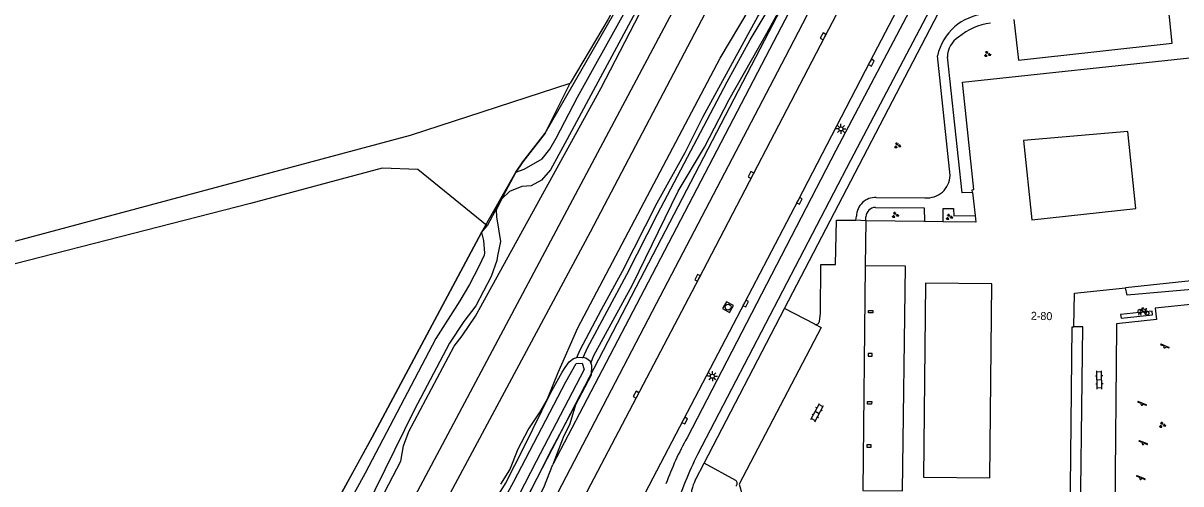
# Model space of a CAD drawing. Extents: x 136000 to 138005, y 398500 to 400500.
# Drawn here: x 137552.1 to 137696.7, y 400352.9 to 400410.5 of the extents above; entities that cross this region are included whole.
import ezdxf

# ---------------------------------------------------------------- set-up
doc = ezdxf.new("R2010")
doc.units = 0
for name, color, linetype in [('gg-afsc-draadraster', 7, 'Continuous'), ('gg-afsc-hekwerk', 7, 'Continuous'), ('gg-afsc-muur', 7, 'Continuous'), ('gg-anno-huisnummerreeks BGT', 7, 'Continuous'), ('gg-aspt-spoorlijn', 7, 'Continuous'), ('gg-bbg-gedigitaliseerde bebouwing', 7, 'Continuous'), ('gg-bbg-hoofdgebouw', 7, 'Continuous'), ('gg-bbg-onder overbouw', 7, 'Continuous'), ('gg-bbg-pand overbouw', 7, 'Continuous'), ('gg-bbg-pilaar onder overbouw', 7, 'Continuous'), ('gg-knt-BGT kruinlijn', 7, 'Continuous'), ('gg-knt-bronhoudergrens', 7, 'Continuous'), ('gg-knt-verharding', 7, 'Continuous'), ('gg-knt-verharding nz', 7, 'Continuous'), ('gg-kntw-bovenkant insteek waterloop', 7, 'Continuous'), ('gt-grn-weggrens', 7, 'Continuous'), ('gt-symb-fietsenrek', 7, 'Continuous'), ('gt-symb-groenvak', 7, 'Continuous'), ('gt-symb-klinker verharding', 7, 'Continuous'), ('gt-symb-kolk', 7, 'Continuous'), ('gt-symb-lichtmast', 7, 'Continuous'), ('gt-symb-rioolschacht', 7, 'Continuous'), ('gt-symb-speelvoorziening', 7, 'Continuous'), ('gx-grn-maaiveld', 7, 'Continuous')]:
    doc.layers.add(name, color=color, linetype=linetype)

# ---------------------------------------------------------------- blocks, each defined once
blk = doc.blocks.new('gt0-GRVAK')
at = {"layer": 'gt-symb-groenvak'}
for p, q in [((-0.11, 0.19), (-0.23, 0.24)), ((-0.18, 0.15), (0.09, 0.15)), ((-0.09, 0.21), (-0.16, 0.32)), ((-0.05, 0.21), (-0.05, 0.39)), ((0, 0.21), (0.06, 0.32)), ((0.01, 0.19), (0.13, 0.24)), ((0.26, -0.05), (0.2, 0.06)), ((0.3, -0.05), (0.3, 0.13)), ((0.35, -0.05), (0.41, 0.06)), ((-0.24, -0.23), (-0.36, -0.18)), ((-0.32, -0.26), (-0.05, -0.26)), ((-0.23, -0.21), (-0.29, -0.1)), ((-0.18, -0.2), (-0.18, -0.02)), ((-0.14, -0.21), (-0.07, -0.1)), ((-0.12, -0.23), (0, -0.18)), ((0.24, -0.07), (0.12, -0.02)), ((0.17, -0.11), (0.44, -0.11)), ((0.37, -0.07), (0.49, -0.02))]:
    blk.add_line(p, q, dxfattribs=at)
blk = doc.blocks.new('gt0-FREK')
at = {"layer": 'gt-symb-fietsenrek'}
for p, q in [((0.26, 0.76), (0.29, 0.82)), ((0.54, 0.34), (0.26, 0.76)), ((0.29, 0.82), (0.77, 0.71)), ((0.77, 0.71), (0.54, 0.34)), ((0.76, 0.84), (0.87, 0.82)), ((0.77, 0.71), (0.84, 0.82)), ((0.89, 0.25), (0.77, 0.71))]:
    blk.add_line(p, q, dxfattribs=at)
for points in [[(-0.12, 0), (-0.05, 0.31), (0.05, 0.31), (0.12, 0)], [(0.04, 0.48), (0.23, 0.71), (0.26, 0.76)], [(0.29, 0.82), (0.36, 0.94), (0.45, 0.93)], [(0.54, 0.34), (0.56, 0.31), (0.89, 0.25)]]:
    blk.add_lwpolyline(points, dxfattribs=at)
for centre in [(0.04, 0.48), (0.89, 0.25)]:
    blk.add_circle(centre, 0.252, dxfattribs=at)
blk = doc.blocks.new('gt0-RS')
at = {"layer": 'gt-symb-rioolschacht'}
blk.add_lwpolyline([(-0.5, -0.5), (0.5, -0.5), (0.5, 0.5), (-0.5, 0.5)], close=True, dxfattribs=at)
blk.add_circle((0, 0), 0.375, dxfattribs=at)
blk = doc.blocks.new('gt0-KOLK')
at = {"layer": 'gt-symb-kolk'}
blk.add_lwpolyline([(0, 0), (0.37, 0), (0.37, 0.4), (-0.38, 0.4), (-0.38, 0), (0, 0)], dxfattribs=at)
blk = doc.blocks.new('gt0-LMAST')
at = {"layer": 'gt-symb-lichtmast'}
for p, q in [((-0.18, 0.17), (-0.45, 0.44)), ((-0.01, 0.25), (-0.01, 0.62)), ((0.17, 0.17), (0.44, 0.44)), ((-0.26, 0), (-0.63, 0)), ((-0.18, -0.18), (-0.45, -0.45)), ((-0.01, -0.25), (-0.01, -0.63)), ((0.44, -0.45), (0.17, -0.18)), ((0.24, 0), (0.62, 0))]:
    blk.add_line(p, q, dxfattribs=at)
blk.add_circle((-0.01, 0), 0.25, dxfattribs=at)
blk = doc.blocks.new('gt0-KL1')
at = {"layer": 'gt-symb-klinker verharding'}
for p, q in [((-1.15, 0.3), (1.15, 0.3)), ((-1, -0.3), (-1, 0.3)), ((-0.5, 0.3), (-0.5, 0.45)), ((0, -0.3), (0, 0.3)), ((0.5, 0.3), (0.5, 0.45)), ((1, -0.3), (1, 0.3)), ((-1.15, -0.3), (1.15, -0.3)), ((-0.5, -0.45), (-0.5, -0.3)), ((0.5, -0.45), (0.5, -0.3))]:
    blk.add_line(p, q, dxfattribs=at)
blk = doc.blocks.new('gt0-SV')
at = {"layer": 'gt-symb-speelvoorziening'}
for p, q in [((-0.48, 0.26), (-0.08, 0.1)), ((0.54, -0.08), (-0.45, 0.32)), ((0.13, 0.01), (0.51, -0.14))]:
    blk.add_line(p, q, dxfattribs=at)
for centre, radius, start, end in [((-0.47, 0.29), 0.0369, 63.6251, 252.6602), ((0, -0.01), 0.128, 127.6866, 8.5986), ((0.53, -0.11), 0.0363, 243.5085, 72.5436)]:
    blk.add_arc(centre, radius, start, end, dxfattribs=at)

msp = doc.modelspace()

# ---------------------------------------------------------------- linework, layer by layer
at = {"layer": 'gg-afsc-draadraster'}
msp.add_line((137617.35, 400396.71), (137620.48, 400402.96), dxfattribs=at)
at = {"layer": 'gg-afsc-hekwerk'}
msp.add_lwpolyline([(137577.58, 400333.07), (137580.73, 400335.03), (137586.34, 400341.72), (137587.97, 400344.49), (137595.72, 400358.71), (137609.38, 400384.3), (137613.69, 400391.83), (137614.55, 400393.12), (137617.35, 400396.71), (137626.89, 400413.3), (137629.7, 400418.69), (137633.88, 400426.86), (137659.15, 400474.42), (137664.67, 400484.67), (137673.08, 400500)], dxfattribs=at)
at = {"layer": 'gg-afsc-muur'}
for p, q in [((137647.25, 400374.81), (137668.19, 400415.06)), ((137637.18, 400355.44), (137647.25, 400374.81)), ((137636.14, 400353.45), (137637.18, 400355.44))]:
    msp.add_line(p, q, dxfattribs=at)
msp.add_lwpolyline([(137554.59, 400236.48), (137560.25, 400247.04), (137587.57, 400298.45), (137605.32, 400332.22), (137617.61, 400356.09), (137628.72, 400377.47), (137636.08, 400391.63), (137645.28, 400409.35), (137656.31, 400430.55), (137668.74, 400454.49), (137678.36, 400473.05), (137685.82, 400487.34), (137692.46, 400500)], dxfattribs=at)
msp.add_arc((137641.4, 400350.78), 5.9, 153.1861, 268.3862, dxfattribs=at)
at = {"layer": 'gg-aspt-spoorlijn'}
for points in [[(137180.28, 399557.82), (137190.51, 399577.12), (137216.83, 399627.03), (137223.23, 399638.81), (137243.02, 399676.4), (137279.17, 399744.38), (137339.69, 399858.77), (137384.54, 399942.96), (137424.38, 400018.02), (137448.18, 400062.89), (137473.6, 400111.17), (137480.61, 400124.24), (137511.51, 400182.67), (137519.3, 400197.17), (137549.5, 400254.31), (137652.97, 400449.04), (137679.97, 400500)], [(137185.59, 399559.89), (137451.44, 400061.16), (137507.99, 400167.82), (137535.6, 400219.59), (137588.61, 400319.53), (137597.65, 400336.46), (137605.52, 400351.73), (137623, 400384.37), (137641.23, 400419.19), (137650.16, 400435.61), (137658.8, 400451.81), (137684.39, 400500)]]:
    msp.add_lwpolyline(points, dxfattribs=at)
at = {"layer": 'gg-bbg-gedigitaliseerde bebouwing'}
for points in [[(137677.07, 400395.8), (137678.12, 400385.9), (137691.14, 400387.29), (137690.12, 400396.92), (137677.07, 400395.8)], [(137672.89, 400353.63), (137673.14, 400377.88), (137664.83, 400377.97), (137664.58, 400353.71), (137672.89, 400353.63)]]:
    msp.add_lwpolyline(points, dxfattribs=at)
at = {"layer": 'gg-bbg-hoofdgebouw'}
for p, q in [((137670.72, 400389.32), (137671.03, 400386.42)), ((137657.4, 400385.74), (137657.33, 400380.12)), ((137664.74, 400385.67), (137657.4, 400385.74)), ((137667.05, 400385.65), (137664.74, 400385.67))]:
    msp.add_line(p, q, dxfattribs=at)
for points in [[(137670.72, 400389.32), (137670.69, 400389.64), (137670.9, 400389.67), (137669.48, 400403.09), (137698.22, 400406.18)], [(137698.22, 400406.18), (137701.15, 400378.58), (137689.84, 400377.38)], [(137671.03, 400386.42), (137671.12, 400385.61), (137667.05, 400385.65)], [(137683.38, 400372.51), (137683.47, 400376.7), (137689.84, 400377.38)], [(137656.91, 400344.7), (137682.89, 400344.38), (137683.17, 400372.51), (137683.38, 400372.51)]]:
    msp.add_lwpolyline(points, dxfattribs=at)
at = {"layer": 'gg-bbg-onder overbouw'}
msp.add_lwpolyline([(137657, 400352.05), (137661.99, 400351.99), (137662.34, 400380.08), (137657.33, 400380.12)], dxfattribs=at)
at = {"layer": 'gg-bbg-pand overbouw'}
msp.add_line((137657.33, 400380.12), (137657, 400352.05), dxfattribs=at)
at = {"layer": 'gg-bbg-pilaar onder overbouw'}
for points in [[(137657.74, 400374.25), (137657.74, 400374.56), (137658.27, 400374.55), (137658.27, 400374.24), (137657.74, 400374.25)], [(137657.67, 400368.85), (137658.2, 400368.85), (137658.2, 400369.16), (137657.67, 400369.17), (137657.67, 400368.85)], [(137657.59, 400362.85), (137657.6, 400363.17), (137658.13, 400363.16), (137658.12, 400362.85), (137657.59, 400362.85)], [(137657.52, 400357.45), (137658.05, 400357.44), (137658.05, 400357.76), (137657.52, 400357.76), (137657.52, 400357.45)]]:
    msp.add_lwpolyline(points, dxfattribs=at)
at = {"layer": 'gg-knt-BGT kruinlijn'}
for p, q in [((137629.49, 400413.5), (137619.78, 400395.45)), ((137619.78, 400395.45), (137617.99, 400392.12)), ((137617.99, 400392.12), (137616.87, 400390.84)), ((137614.42, 400390.04), (137612.88, 400389.44)), ((137615.6, 400390.13), (137614.42, 400390.04)), ((137616.87, 400390.84), (137615.6, 400390.13)), ((137611.94, 400388.5), (137611.21, 400387.12)), ((137612.88, 400389.44), (137611.94, 400388.5)), ((137611.21, 400387.12), (137611.27, 400386.25)), ((137611.27, 400386.25), (137611.74, 400383.18)), ((137611.74, 400383.18), (137611.37, 400381.38)), ((137611.37, 400381.38), (137611.3, 400380.8)), ((137611.3, 400380.8), (137610.61, 400378.8)), ((137610.61, 400378.8), (137608.68, 400375.14)), ((137608.68, 400375.14), (137607.19, 400373.18)), ((137607.19, 400373.18), (137605.4, 400370.47)), ((137605.4, 400370.47), (137600.99, 400362.1)), ((137600.99, 400362.1), (137594.08, 400348.07))]:
    msp.add_line(p, q, dxfattribs=at)
at = {"layer": 'gg-knt-bronhoudergrens'}
for points in [[(137476.21, 400363.15), (137540.17, 400380.3), (137600.51, 400396.47), (137620.48, 400402.96)], [(137610.11, 400385.12), (137601.43, 400392.18), (137596.97, 400392.34), (137580.53, 400387.92), (137536.31, 400376.57), (137503.39, 400368.12), (137476.63, 400360.81)]]:
    msp.add_lwpolyline(points, dxfattribs=at)
at = {"layer": 'gg-knt-verharding'}
for p, q in [((137667.92, 400391.43), (137666.34, 400406.41)), ((137658.69, 400388.68), (137664.78, 400388.65)), ((137656.13, 400385.85), (137656.22, 400386.34)), ((137657.4, 400385.74), (137657.4, 400386.28)), ((137702.89, 400375.81), (137693.52, 400374.83)), ((137651.02, 400372.82), (137647.25, 400374.81)), ((137688.7, 400372.46), (137688.43, 400342.49)), ((137641.15, 400353.29), (137637.18, 400355.44))]:
    msp.add_line(p, q, dxfattribs=at)
for points in [[(137671.41, 400457.17), (137645.35, 400407.19), (137629.7, 400377.15), (137618.29, 400355.3)], [(137569.49, 400257.85), (137585.64, 400288.48), (137615.36, 400344.94), (137631.25, 400375.42), (137647.34, 400406.25), (137663.71, 400437.83), (137673.33, 400456.17)], [(137676.2, 400454.68), (137675.6, 400453.53), (137652.23, 400408.74), (137636.55, 400378.54), (137625.2, 400356.97), (137621.22, 400349.31), (137613.1, 400333.8), (137598.7, 400306.36), (137590.46, 400290.88), (137581.4, 400273.62), (137574.26, 400260.05)], [(137681.95, 400451.7), (137681.26, 400450.39), (137657.91, 400405.63), (137648.92, 400388.34), (137642.22, 400375.51), (137626.96, 400346.25), (137618.81, 400330.76), (137611.16, 400316.14), (137604.4, 400303.29), (137596.21, 400287.8), (137583.36, 400263.37)], [(137674.4, 400433.94), (137653.66, 400394.55), (137635.06, 400358.64)], [(137676.01, 400432.36), (137655.48, 400393.31), (137636.37, 400356.55)], [(137675.86, 400410.92), (137676.45, 400405.86), (137695.64, 400407.97), (137695.16, 400412.87)], [(137670.72, 400389.32), (137669.43, 400389.28), (137667.58, 400406.25)], [(137658.61, 400387.44), (137664.7, 400387.4), (137664.74, 400385.67)], [(137667.05, 400385.65), (137667.04, 400387.31), (137668.34, 400387.32), (137668.38, 400386.39), (137671.03, 400386.42)], [(137651.6, 400373.19), (137651.71, 400374.22), (137651.78, 400380.3), (137653.61, 400380.29), (137653.71, 400385.84), (137656.13, 400385.85)], [(137702.85, 400377.59), (137690.04, 400376.47), (137689.84, 400377.38)], [(137693.52, 400374.83), (137693.7, 400373.44), (137688.7, 400372.87), (137688.7, 400372.46)], [(137684.14, 400342.08), (137684.5, 400372.5), (137683.38, 400372.51)]]:
    msp.add_lwpolyline(points, dxfattribs=at)
for centre, radius, start, end in [((137672.92, 400404.92), 6.75, 94.9905, 167.2445), ((137674.02, 400402.59), 7.96, 97.6604, 129.363), ((137670.63, 400406.18), 3.05, 122.9544, 178.808), ((137665.07, 400391.49), 2.85, 264.1756, 358.8008), ((137658.58, 400386.33), 2.35, 87.1548, 179.9917), ((137658.63, 400386.2), 1.24, 91.2384, 176.5888), ((137651.15, 400373.25), 0.456, 253.3026, 352.0085), ((137672.8, 400337.91), 43.06, 151.2174, 159.6675), ((137676.68, 400336.32), 45.09, 153.3573, 162.8459), ((137640.87, 400352.94), 0.445, 309.7939, 51.2054)]:
    msp.add_arc(centre, radius, start, end, dxfattribs=at)
at = {"layer": 'gg-knt-verharding nz'}
for points in [[(137693.19, 400374.02), (137693.14, 400374.47), (137689.22, 400374.05), (137689.27, 400373.6), (137693.19, 400374.02)], [(137651.02, 400372.82), (137651.81, 400372.44), (137641.58, 400352.85), (137642.31, 400350.15)]]:
    msp.add_lwpolyline(points, dxfattribs=at)
at = {"layer": 'gg-kntw-bovenkant insteek waterloop'}
msp.add_lwpolyline([(137609.93, 400339.46), (137612.07, 400343.05), (137615.55, 400349.29), (137617.18, 400352.43), (137618.29, 400355.3)], dxfattribs=at)
at = {"layer": 'gt-grn-weggrens'}
msp.add_line((137657.4, 400385.74), (137656.13, 400385.85), dxfattribs=at)
at = {"layer": 'gx-grn-maaiveld'}
for p in [(137613.69, 400391.83), (137609.38, 400384.3)]:
    msp.add_line(p, (137610.11, 400385.12), dxfattribs=at)
for points in [[(137592.86, 400343.34), (137599.3, 400355.7), (137599.64, 400357.61), (137600.3, 400359.4), (137605.95, 400370.1), (137606.95, 400371.36), (137608.62, 400373.85), (137624.3, 400402.32), (137633.4, 400419.98), (137633.88, 400422.71), (137635.37, 400424.15), (137638.62, 400429.37), (137661.07, 400471.45), (137661.42, 400474.5), (137662.18, 400476.06), (137663.84, 400478.61), (137665.47, 400481.68), (137666.82, 400485.19), (137667.64, 400486.64), (137669.34, 400488.25), (137670.92, 400490.65), (137675.94, 400500)], [(137621.28, 400368.66), (137621.73, 400369.64), (137624.38, 400374.69), (137627.01, 400379.48), (137631.33, 400388.03), (137634.84, 400394.32), (137637.06, 400398.81), (137643.92, 400411.32), (137645.66, 400413.89), (137647.55, 400417.27), (137649.47, 400421.5), (137650.93, 400425.08), (137654.06, 400431.25), (137658.83, 400439.62), (137663.51, 400449.07), (137667.66, 400456.84), (137672.23, 400465), (137674.17, 400467.68), (137675.19, 400469.31), (137678.01, 400474.37), (137679.72, 400477.74), (137681.6, 400482.17), (137686.14, 400491.37), (137690.57, 400500)], [(137622.08, 400368.66), (137622.62, 400369.87), (137627.53, 400379.05), (137631.35, 400386.58), (137640.08, 400403.15), (137642.93, 400408.39), (137645.57, 400412.78), (137647.75, 400416.67), (137651.81, 400425.45), (137658.71, 400438.19), (137662.6, 400445.87), (137666.7, 400453.61), (137671.39, 400462.27), (137674.41, 400466.84), (137676.36, 400469.41)], [(137613.69, 400391.83), (137614.73, 400392.2), (137616.98, 400393.5), (137617.92, 400394.74), (137618.73, 400396.1), (137621.36, 400401.24), (137626.94, 400411.26), (137629.14, 400415.56), (137630.6, 400419.23), (137631.79, 400423.32), (137632.42, 400424.6), (137632.9, 400425.34), (137636.39, 400429.92), (137636.98, 400430.8), (137652.61, 400459.39), (137653.37, 400461.59), (137653.52, 400463.3), (137653.73, 400464.36)], [(137653.73, 400464.36), (137632.01, 400424.08), (137625.19, 400410.97), (137620.48, 400402.96)], [(137628.23, 400377.77), (137633.96, 400389.48), (137637.24, 400394.99), (137640.33, 400400.95), (137645.03, 400409.24), (137648.01, 400414.72)], [(137611.82, 400352.84), (137612.94, 400354.61), (137613.97, 400357.25), (137615.22, 400359.63), (137616.65, 400361.77), (137617.61, 400363.49), (137618.95, 400366.79), (137621.43, 400372.38), (137639.21, 400406.08), (137642.8, 400412.19)], [(137617.35, 400396.71), (137614.55, 400393.12), (137613.69, 400391.83)], [(137609.38, 400384.3), (137609.64, 400383.3), (137609.74, 400381.71), (137609.7, 400381.45), (137609.05, 400380.05), (137607.88, 400377.81), (137606.66, 400375.74), (137603.66, 400371.05), (137594.87, 400354.21), (137588.96, 400343.42), (137570.87, 400309.11), (137565.67, 400299.57), (137543.8, 400258.42), (137523.61, 400221.04)], [(137609.38, 400384.3), (137595.72, 400358.71), (137586.34, 400341.72)], [(137623.04, 400367.97), (137623.42, 400368.93), (137628.23, 400377.77)], [(137608.41, 400346.55), (137612.37, 400352.9), (137614.71, 400357.52), (137618.01, 400364.23), (137619.45, 400366.83), (137619.84, 400367.4), (137620.34, 400368.14), (137620.89, 400368.53), (137621.28, 400368.66)], [(137621.28, 400368.66), (137621.43, 400368.7), (137621.96, 400368.69), (137622.08, 400368.66)], [(137623.04, 400367.97), (137622.98, 400368.18), (137622.4, 400368.57), (137622.08, 400368.66)], [(137604.15, 400336.03), (137613.42, 400353.18), (137619.92, 400365.64), (137621.21, 400367.94), (137621.95, 400367.97), (137622.22, 400367.16), (137616.2, 400355.66), (137608.24, 400340.19)], [(137623.04, 400367.97), (137623.12, 400367.71), (137623.1, 400366.46), (137621.12, 400362.77)], [(137588.71, 400301.74), (137589.57, 400303.31), (137594.82, 400312.98), (137596.53, 400316.57), (137599.24, 400322.27), (137603.97, 400331.09), (137611.04, 400343.7), (137615.7, 400352.33), (137617.86, 400356.67), (137621.12, 400362.77)], [(137621.12, 400362.77), (137620.4, 400360.36), (137619.58, 400358.67), (137618.29, 400355.3)]]:
    msp.add_lwpolyline(points, dxfattribs=at)

# ---------------------------------------------------------------- block references
at = {"layer": 'gt-symb-fietsenrek'}
msp.add_blockref('gt0-FREK', (137691.61, 400373.97), dxfattribs=at)
at = {"layer": 'gt-symb-groenvak'}
for p in [(137672.56, 400406.6), (137661.33, 400395.17), (137661.06, 400386.48), (137667.8, 400386.24), (137694.42, 400360.24)]:
    msp.add_blockref('gt0-GRVAK', p, dxfattribs=at)
at = {"layer": 'gt-symb-klinker verharding'}
for p, rotation in [((137686.56, 400365.86), 91.26030384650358), ((137651.31, 400361.78), 61.974683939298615)]:
    msp.add_blockref('gt0-KL1', p, dxfattribs=dict(at, rotation=rotation))
at = {"layer": 'gt-symb-kolk'}
for p, rotation in [((137652.23, 400408.74), 62.557930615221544), ((137657.91, 400405.63), -117.5322812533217), ((137643.23, 400391.4), 62.55076919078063), ((137648.92, 400388.34), -117.4672723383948), ((137636.55, 400378.54), 62.26551493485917), ((137642.22, 400375.51), -117.59729586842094), ((137628.87, 400363.93), 62.21139057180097), ((137634.59, 400360.87), -117.53228125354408)]:
    msp.add_blockref('gt0-KOLK', p, dxfattribs=dict(at, rotation=rotation))
at = {"layer": 'gt-symb-lichtmast'}
for p in [(137654.29, 400397.25), (137638.23, 400366.33)]:
    msp.add_blockref('gt0-LMAST', p, dxfattribs=at)
at = {"layer": 'gt-symb-rioolschacht', "rotation": -119.69183337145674}
msp.add_blockref('gt0-RS', (137640.19, 400374.97), dxfattribs=at)
at = {"layer": 'gt-symb-speelvoorziening'}
for p in [(137694.72, 400370.01), (137691.88, 400362.84), (137692.02, 400357.94), (137691.72, 400353.56)]:
    msp.add_blockref('gt0-SV', p, dxfattribs=at)

# ---------------------------------------------------------------- texts
at = {"layer": 'gg-anno-huisnummerreeks BGT'}
msp.add_text('2-80', height=1, rotation=358.8, dxfattribs=at).set_placement((137678, 400373.39))

doc.saveas('drawing.dxf')
